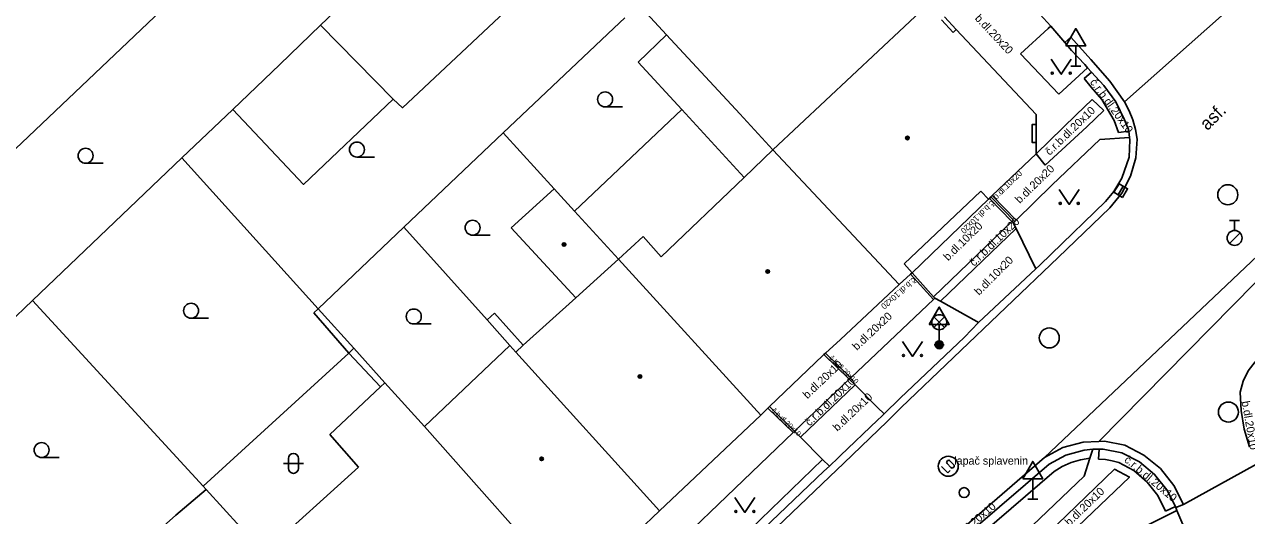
# Model space of a CAD drawing. Extents: x -596229 to -595156, y -1161237 to -1159376.
# Drawn here: x -595941 to -595880, y -1160512 to -1160487.4 of the extents above; entities that cross this region are included whole.
import ezdxf

# ---------------------------------------------------------------- set-up
doc = ezdxf.new("R2010")
doc.units = 0
for name, color, linetype in [('Default', 7, 'Continuous'), ('DOP - kresba z DSPS bez souradnic', 7, 'Continuous'), ('DOP - rozhrani ploch obecne', 7, 'Continuous'), ('Level 27', 7, 'Continuous'), ('Level 28', 7, 'Continuous'), ('Level 33', 7, 'Continuous'), ('Level 34', 7, 'Continuous'), ('Level 36', 7, 'Continuous'), ('Level 39', 7, 'Continuous'), ('silnoproud - povrch.  znaky a  RIS  skut. velikost', 7, 'Continuous'), ('TM - budovy zdene_ betonove - NP', 7, 'Continuous'), ('TM - budovy zdene_ betonove - VP', 7, 'Continuous'), ('TM - chodniky - VP', 7, 'Continuous'), ('TM - komunikace - VP', 7, 'Continuous'), ('TM - letecke snimky - pomocna linie', 7, 'Continuous'), ('TM - popis povrchu', 7, 'Continuous'), ('TM - poznamka', 7, 'Continuous'), ('TM - rozhrani mezi zpev. plochami mezi sebou - VP', 7, 'Continuous'), ('TM - rozhrani ploch obecne - VP', 7, 'Continuous'), ('TM - vstup do budovy - zdene_ betonove', 7, 'Continuous'), ('TM - vstup do budovy - zdene_ betonove  - shora neviditelny', 7, 'Continuous')]:
    doc.layers.add(name, color=color, linetype=linetype)

msp = doc.modelspace()

# ---------------------------------------------------------------- linework, layer by layer
at = {"layer": 'Default'}
for p, q in [((-595894.602, -1160509.467), (-595894.797, -1160509.265)), ((-595895.217, -1160509.552), (-595894.904, -1160509.876)), ((-595894.746, -1160509.606), (-595894.941, -1160509.404)), ((-595894.904, -1160509.876), (-595894.778, -1160509.754))]:
    msp.add_line(p, q, dxfattribs=at)
for points in [[(-595894.941, -1160509.404), (-595894.957, -1160509.377), (-595894.962, -1160509.35), (-595894.955, -1160509.313), (-595894.941, -1160509.286), (-595894.912, -1160509.258), (-595894.892, -1160509.25), (-595894.847, -1160509.242), (-595894.823, -1160509.248), (-595894.797, -1160509.265)], [(-595894.746, -1160509.606), (-595894.72, -1160509.623), (-595894.693, -1160509.629), (-595894.656, -1160509.623), (-595894.628, -1160509.609), (-595894.599, -1160509.582), (-595894.59, -1160509.562), (-595894.581, -1160509.517), (-595894.586, -1160509.493), (-595894.602, -1160509.467)]]:
    msp.add_lwpolyline(points, dxfattribs=at)
at = {"layer": 'DOP - kresba z DSPS bez souradnic'}
for points in [[(-595908.19, -1160491.7), (-595905.08, -1160495.09)], [(-595926.37, -1160501.66), (-595926.59, -1160501.87)], [(-595926.59, -1160501.87), (-595924.84, -1160503.88)], [(-595917.55, -1160501.89), (-595917.92, -1160502.22)], [(-595916.12, -1160503.49), (-595917.55, -1160501.89)], [(-595924.84, -1160503.88), (-595923.25, -1160505.57)]]:
    msp.add_lwpolyline(points, dxfattribs=at)
at = {"layer": 'DOP - rozhrani ploch obecne'}
for points in [[(-595952.11, -1160503.74), (-595927.94, -1160480.75)], [(-595911.05, -1160487.11), (-595911.59, -1160487.62)], [(-595928.29, -1160489.44), (-595926.25, -1160487.48)], [(-595911.59, -1160487.62), (-595917.12, -1160492.87)], [(-595908.96, -1160487.96), (-595910.37, -1160489.32)], [(-595930.64, -1160491.69), (-595928.29, -1160489.44)], [(-595910.37, -1160489.32), (-595908.19, -1160491.7)], [(-595933.18, -1160494.11), (-595930.64, -1160491.69)], [(-595908.19, -1160491.7), (-595913.56, -1160496.78)], [(-595922.08, -1160497.58), (-595917.12, -1160492.87)], [(-595917.12, -1160492.87), (-595914.57, -1160495.67)], [(-595933.18, -1160494.11), (-595940.65, -1160501.25)], [(-595926.37, -1160501.66), (-595933.18, -1160494.11)], [(-595926.37, -1160501.66), (-595922.08, -1160497.58)], [(-595922.08, -1160497.58), (-595917.92, -1160502.22)], [(-595947.96, -1160508.25), (-595940.65, -1160501.25)], [(-595940.65, -1160501.25), (-595932.12, -1160510.54)], [(-595924.59, -1160503.64), (-595926.37, -1160501.66)], [(-595917.92, -1160502.22), (-595916.79, -1160503.5)], [(-595924.84, -1160503.88), (-595924.59, -1160503.64)], [(-595924.59, -1160503.64), (-595923.03, -1160505.36)], [(-595932.12, -1160510.54), (-595924.84, -1160503.88)], [(-595932.12, -1160510.54), (-595931.96, -1160510.71)]]:
    msp.add_lwpolyline(points, dxfattribs=at)
at = {"layer": 'Level 27'}
msp.add_line((-595886.389, -1160495.964), (-595886.131, -1160495.536), dxfattribs=at)
msp.add_lwpolyline([(-595886.174, -1160496.093), (-595885.917, -1160495.664), (-595886.346, -1160495.407), (-595886.603, -1160495.836)], close=True, dxfattribs=at)
for centre in [(-595880.91, -1160495.96), (-595889.83, -1160503.12), (-595880.88, -1160506.83), (-595894.88, -1160509.54)]:
    msp.add_circle(centre, 0.5, dxfattribs=at)
at = {"layer": 'Level 28'}
for p, q in [((-595880.82, -1160497.245), (-595880.32, -1160497.245)), ((-595880.57, -1160497.745), (-595880.57, -1160497.245)), ((-595880.828, -1160498.392), (-595880.298, -1160497.862))]:
    msp.add_line(p, q, dxfattribs=at)
for centre, radius in [((-595880.57, -1160498.12), 0.375), ((-595894.09, -1160510.86), 0.25)]:
    msp.add_circle(centre, radius, dxfattribs=at)
at = {"layer": 'Level 33'}
for p, q in [((-595895.595, -1160502.6), (-595895.065, -1160502.07)), ((-595895.595, -1160502.07), (-595895.065, -1160502.6)), ((-595895.33, -1160502.71), (-595895.33, -1160503.46))]:
    msp.add_line(p, q, dxfattribs=at)
for centre, radius in [((-595895.33, -1160502.335), 0.375), ((-595895.33, -1160503.46), 0.2), ((-595895.33, -1160503.46), 0.145), ((-595895.33, -1160503.46), 0.0876)]:
    msp.add_circle(centre, radius, dxfattribs=at)
at = {"layer": 'Level 34'}
for p, q in [((-595888.51, -1160488.512), (-595888.51, -1160489.53)), ((-595888.76, -1160489.53), (-595888.26, -1160489.53)), ((-595895.33, -1160502.442), (-595895.33, -1160503.46)), ((-595895.58, -1160503.46), (-595895.08, -1160503.46)), ((-595890.66, -1160510.162), (-595890.66, -1160511.18)), ((-595890.91, -1160511.18), (-595890.41, -1160511.18))]:
    msp.add_line(p, q, dxfattribs=at)
for points in [[(-595889.01, -1160488.512), (-595888.01, -1160488.512), (-595888.51, -1160487.646)], [(-595895.83, -1160502.442), (-595894.83, -1160502.442), (-595895.33, -1160501.576)], [(-595891.16, -1160510.162), (-595890.16, -1160510.162), (-595890.66, -1160509.296)]]:
    msp.add_lwpolyline(points, close=True, dxfattribs=at)
at = {"layer": 'Level 36'}
for p, q in [((-595912.03, -1160491.565), (-595911.155, -1160491.565)), ((-595937.99, -1160494.385), (-595937.115, -1160494.385)), ((-595924.43, -1160494.075), (-595923.555, -1160494.075)), ((-595918.65, -1160497.985), (-595917.775, -1160497.985)), ((-595932.72, -1160502.135), (-595931.845, -1160502.135)), ((-595921.59, -1160502.425), (-595920.715, -1160502.425)), ((-595940.19, -1160509.105), (-595939.315, -1160509.105)), ((-595927.856, -1160509.146), (-595927.856, -1160509.646)), ((-595927.356, -1160509.146), (-595927.356, -1160509.646)), ((-595928.106, -1160509.396), (-595927.106, -1160509.396))]:
    msp.add_line(p, q, dxfattribs=at)
for points in [[(-595889.73, -1160489.18), (-595889.23, -1160489.93), (-595888.73, -1160489.18)], [(-595889.33, -1160495.69), (-595888.83, -1160496.44), (-595888.33, -1160495.69)], [(-595897.17, -1160503.3), (-595896.67, -1160504.05), (-595896.17, -1160503.3)], [(-595905.54, -1160511.1), (-595905.04, -1160511.85), (-595904.54, -1160511.1)]]:
    msp.add_lwpolyline(points, dxfattribs=at)
for centre, radius in [((-595889.68, -1160489.88), 0.05), ((-595888.781, -1160489.88), 0.05), ((-595912.03, -1160491.19), 0.375), ((-595924.43, -1160493.7), 0.375), ((-595937.99, -1160494.01), 0.375), ((-595889.28, -1160496.39), 0.05), ((-595888.381, -1160496.39), 0.05), ((-595918.65, -1160497.61), 0.375), ((-595932.72, -1160501.76), 0.375), ((-595921.59, -1160502.05), 0.375), ((-595897.12, -1160504), 0.05), ((-595896.221, -1160504), 0.05), ((-595940.19, -1160508.73), 0.375), ((-595905.49, -1160511.8), 0.05), ((-595904.591, -1160511.8), 0.05)]:
    msp.add_circle(centre, radius, dxfattribs=at)
for centre, start, end in [((-595927.606, -1160509.146), 0, 180), ((-595927.606, -1160509.646), 180, 0)]:
    msp.add_arc(centre, 0.25, start, end, dxfattribs=at)
at = {"layer": 'Level 39'}
for centre, radius in [((-595896.92, -1160493.12), 0.09), ((-595896.92, -1160493.12), 0.0398), ((-595914.08, -1160498.45), 0.09), ((-595914.08, -1160498.45), 0.0398), ((-595903.9, -1160499.8), 0.09), ((-595903.9, -1160499.8), 0.0398), ((-595910.29, -1160505.05), 0.09), ((-595910.29, -1160505.05), 0.0398), ((-595915.2, -1160509.17), 0.09), ((-595915.2, -1160509.17), 0.0398)]:
    msp.add_circle(centre, radius, dxfattribs=at)
at = {"layer": 'silnoproud - povrch.  znaky a  RIS  skut. velikost'}
msp.add_lwpolyline([(-595890.48, -1160493.35), (-595890.68, -1160493.35), (-595890.69, -1160492.45), (-595890.49, -1160492.45)], dxfattribs=at)
at = {"layer": 'TM - budovy zdene_ betonove - NP'}
for points in [[(-595894.64, -1160487.84), (-595894.48, -1160487.69)], [(-595892.87, -1160496.18), (-595893.25, -1160495.78)], [(-595896.68, -1160499.87), (-595897.09, -1160499.41)]]:
    msp.add_lwpolyline(points, dxfattribs=at)
at = {"layer": 'TM - budovy zdene_ betonove - VP'}
for points in [[(-595926.25, -1160487.48), (-595923.88, -1160485.21)], [(-595908.96, -1160487.96), (-595910.36, -1160486.45)], [(-595903.64, -1160493.71), (-595895.75, -1160486.31)], [(-595895.06, -1160487.06), (-595894.48, -1160487.69)], [(-595894.48, -1160487.69), (-595890.49, -1160491.95)], [(-595905.3, -1160491.92), (-595908.96, -1160487.96)], [(-595903.64, -1160493.71), (-595905.3, -1160491.92)], [(-595890.49, -1160491.95), (-595890.49, -1160492.45)], [(-595890.49, -1160492.45), (-595890.48, -1160493.35)], [(-595890.48, -1160493.35), (-595890.49, -1160493.92)], [(-595905.08, -1160495.09), (-595903.64, -1160493.71)], [(-595903.64, -1160493.71), (-595897.34, -1160500.45)], [(-595890.49, -1160493.92), (-595892.68, -1160496), (-595892.75, -1160496.07), (-595892.82, -1160496.14), (-595892.87, -1160496.18)], [(-595909.23, -1160499.06), (-595905.08, -1160495.09)], [(-595914.57, -1160495.67), (-595916.72, -1160497.61)], [(-595913.56, -1160496.78), (-595914.57, -1160495.67)], [(-595892.87, -1160496.18), (-595896.68, -1160499.87)], [(-595911.36, -1160499.18), (-595913.56, -1160496.78)], [(-595916.72, -1160497.61), (-595913.5, -1160501.12)], [(-595911.36, -1160499.18), (-595910.13, -1160498.05)], [(-595910.13, -1160498.05), (-595909.23, -1160499.06)], [(-595913.5, -1160501.12), (-595911.36, -1160499.18)], [(-595904.25, -1160506.98), (-595911.36, -1160499.18)], [(-595896.68, -1160499.87), (-595896.76, -1160499.94), (-595897.34, -1160500.45)], [(-595897.34, -1160500.45), (-595900.27, -1160503.2)], [(-595916.12, -1160503.49), (-595913.5, -1160501.12)], [(-595921.06, -1160507.56), (-595916.79, -1160503.5)], [(-595916.79, -1160503.5), (-595916.49, -1160503.83)], [(-595916.49, -1160503.83), (-595916.12, -1160503.49)], [(-595916.49, -1160503.83), (-595909.31, -1160511.77)], [(-595901.14, -1160504), (-595903.82, -1160506.56)], [(-595925.79, -1160507.95), (-595923.25, -1160505.57)], [(-595923.25, -1160505.57), (-595923.03, -1160505.36)], [(-595923.03, -1160505.36), (-595921.06, -1160507.56)], [(-595903.89, -1160506.63), (-595904.25, -1160506.98)], [(-595903.82, -1160506.56), (-595903.89, -1160506.63)], [(-595904.25, -1160506.98), (-595909.31, -1160511.77)], [(-595924.36, -1160509.59), (-595925.79, -1160507.95)], [(-595921.06, -1160507.56), (-595913.65, -1160515.93)], [(-595929.07, -1160513.86), (-595924.36, -1160509.59)], [(-595933.49, -1160511.99), (-595931.96, -1160510.71)], [(-595931.96, -1160510.71), (-595930.26, -1160512.57)], [(-595912.56, -1160514.88), (-595909.31, -1160511.77)]]:
    msp.add_lwpolyline(points, dxfattribs=at)
at = {"layer": 'TM - chodniky - VP'}
for points in [[(-595891.27, -1160488.91), (-595889.89, -1160487.64)], [(-595889.89, -1160487.64), (-595889.75, -1160487.53)], [(-595889.36, -1160490.93), (-595891.27, -1160488.91)], [(-595887.92, -1160489.61), (-595889.36, -1160490.93)], [(-595889.69, -1160495.47), (-595887.31, -1160493.2)], [(-595887.31, -1160493.2), (-595885.82, -1160493.1)], [(-595891.63, -1160497.37), (-595891.56, -1160497.3), (-595891.49, -1160497.23), (-595889.69, -1160495.47)], [(-595890.5, -1160499.66), (-595891.49, -1160497.65), (-595891.63, -1160497.37)], [(-595895.91, -1160501.49), (-595895.62, -1160501.2), (-595895.55, -1160501.13)], [(-595895.55, -1160501.13), (-595895.27, -1160501.28), (-595893.46, -1160502.3)], [(-595899.75, -1160505.11), (-595895.91, -1160501.49)], [(-595893.46, -1160502.3), (-595893.37, -1160502.35)], [(-595899.75, -1160505.11), (-595899.83, -1160505.18)], [(-595899.83, -1160505.18), (-595899.53, -1160505.47)], [(-595899.53, -1160505.47), (-595898.41, -1160506.61)], [(-595898.41, -1160506.61), (-595898.09, -1160506.92)], [(-595902.63, -1160507.86), (-595911.34, -1160516.23)], [(-595902.56, -1160507.79), (-595902.63, -1160507.86)], [(-595902.27, -1160508.09), (-595902.56, -1160507.79)], [(-595901.16, -1160509.21), (-595902.27, -1160508.09)], [(-595900.82, -1160509.54), (-595901.16, -1160509.21)], [(-595887.8, -1160509.14), (-595888.08, -1160510.03), (-595899.56, -1160521.01)], [(-595887.65, -1160508.69), (-595887.8, -1160509.14)], [(-595884.98, -1160512.82), (-595885.09, -1160512.57), (-595883.45, -1160511.75)]]:
    msp.add_lwpolyline(points, dxfattribs=at)
at = {"layer": 'TM - komunikace - VP'}
for points in [[(-595890.48, -1160486.73), (-595889.75, -1160487.53)], [(-595889.75, -1160487.53), (-595889.06, -1160488.34), (-595888.72, -1160488.74)], [(-595888.72, -1160488.74), (-595888.06, -1160489.45)], [(-595888.06, -1160489.45), (-595887.92, -1160489.61), (-595887.72, -1160489.82), (-595887.1, -1160490.49)], [(-595887.1, -1160490.49), (-595886.51, -1160491.31)], [(-595886.51, -1160491.31), (-595886.07, -1160492.21)], [(-595886.07, -1160492.21), (-595885.87, -1160492.7)], [(-595885.87, -1160492.7), (-595885.86, -1160492.78), (-595885.82, -1160493.1), (-595885.81, -1160493.22)], [(-595885.81, -1160493.22), (-595885.84, -1160494.08)], [(-595885.84, -1160494.08), (-595886.2, -1160495.13)], [(-595886.2, -1160495.13), (-595886.61, -1160495.79)], [(-595886.61, -1160495.79), (-595887.02, -1160496.3)], [(-595887.02, -1160496.3), (-595889.73, -1160498.93)], [(-595890.3, -1160499.48), (-595890.5, -1160499.66), (-595893.37, -1160502.35)], [(-595889.73, -1160498.93), (-595890.3, -1160499.48)], [(-595893.37, -1160502.35), (-595894.07, -1160503.09)], [(-595894.07, -1160503.09), (-595897.29, -1160506.14)], [(-595897.29, -1160506.14), (-595898.09, -1160506.92)], [(-595898.09, -1160506.92), (-595898.2, -1160507.03), (-595898.42, -1160507.24), (-595900.27, -1160509.01), (-595900.37, -1160509.11), (-595900.82, -1160509.54)], [(-595889.84, -1160509.43), (-595889, -1160508.98), (-595888.09, -1160508.73)], [(-595888.09, -1160508.73), (-595887.65, -1160508.69)], [(-595887.65, -1160508.69), (-595887.34, -1160508.68)], [(-595887.34, -1160508.68), (-595887.14, -1160508.69), (-595886.21, -1160508.87)], [(-595886.21, -1160508.87), (-595885.33, -1160509.32), (-595884.57, -1160509.95), (-595883.96, -1160510.72), (-595883.53, -1160511.55)], [(-595900.82, -1160509.54), (-595901.09, -1160509.79), (-595905.59, -1160514.09)], [(-595901.05, -1160519.44), (-595900.49, -1160518.91), (-595897.17, -1160515.74), (-595889.84, -1160509.43)], [(-595883.53, -1160511.55), (-595883.51, -1160511.6)], [(-595883.51, -1160511.6), (-595883.45, -1160511.75)], [(-595883.45, -1160511.75), (-595883.4, -1160511.87)], [(-595873.76, -1160534.31), (-595883.4, -1160511.87)]]:
    msp.add_lwpolyline(points, dxfattribs=at)
at = {"layer": 'TM - letecke snimky - pomocna linie'}
for points in [[(-595922.62, -1160491.18), (-595922.16, -1160491.61), (-595915.18, -1160485.04)], [(-595922.62, -1160491.18), (-595926.25, -1160487.48)], [(-595922.62, -1160491.18), (-595927.11, -1160495.44), (-595930.64, -1160491.69)], [(-595933.49, -1160511.99), (-595935.8, -1160514.05), (-595933.4, -1160516.61), (-595935.04, -1160518.32)]]:
    msp.add_lwpolyline(points, dxfattribs=at)
at = {"layer": 'TM - rozhrani mezi zpev. plochami mezi sebou - VP'}
for points in [[(-595886.07, -1160491.32), (-595880.35, -1160486.21)], [(-595889.06, -1160488.34), (-595888.76, -1160488.07), (-595887.76, -1160489.19), (-595886.81, -1160490.28), (-595886.07, -1160491.32)], [(-595887.72, -1160489.82), (-595888.08, -1160490.15)], [(-595888.08, -1160490.15), (-595887.73, -1160490.58)], [(-595887.73, -1160490.58), (-595887.2, -1160491.2)], [(-595887.68, -1160491.19), (-595888.49, -1160491.96)], [(-595887.11, -1160491.74), (-595887.68, -1160491.19)], [(-595887.2, -1160491.2), (-595886.59, -1160492.24)], [(-595886.07, -1160491.32), (-595885.84, -1160491.76), (-595885.66, -1160492.22), (-595885.53, -1160492.69), (-595885.44, -1160493.18)], [(-595888.49, -1160491.96), (-595890.49, -1160493.92)], [(-595887.95, -1160492.57), (-595887.11, -1160491.74)], [(-595890.03, -1160494.48), (-595887.95, -1160492.57)], [(-595886.59, -1160492.24), (-595886.38, -1160492.85)], [(-595886.38, -1160492.85), (-595885.86, -1160492.78)], [(-595890.07, -1160509.1), (-595873.14, -1160493.07)], [(-595885.44, -1160493.18), (-595885.51, -1160494.12), (-595885.77, -1160495.03), (-595886.2, -1160495.88), (-595886.8, -1160496.61)], [(-595890.49, -1160493.92), (-595890.03, -1160494.48)], [(-595873.98, -1160494.71), (-595887.35, -1160508.3)], [(-595891.7, -1160497.29), (-595892.82, -1160496.14)], [(-595891.56, -1160497.3), (-595892.75, -1160496.07)], [(-595891.49, -1160497.23), (-595892.68, -1160496)], [(-595886.8, -1160496.61), (-595889.38, -1160499.1), (-595897.23, -1160506.61), (-595897.93, -1160507.31), (-595900.1, -1160509.39), (-595900.82, -1160510.07), (-595905.32, -1160514.37), (-595919.26, -1160527.75), (-595921.73, -1160530.12), (-595922.46, -1160530.8), (-595924.35, -1160532.6), (-595925.07, -1160533.3), (-595932.79, -1160540.65)], [(-595895.62, -1160501.06), (-595891.7, -1160497.29)], [(-595895.27, -1160501.28), (-595891.49, -1160497.65)], [(-595891.7, -1160497.29), (-595891.63, -1160497.37)], [(-595895.62, -1160501.2), (-595896.76, -1160499.94)], [(-595895.62, -1160501.06), (-595896.68, -1160499.87)], [(-595895.62, -1160501.06), (-595895.55, -1160501.13)], [(-595899.83, -1160505.18), (-595901.09, -1160503.95)], [(-595901.02, -1160503.88), (-595899.75, -1160505.11)], [(-595880.3, -1160505.83), (-595880.15, -1160505.28), (-595879.89, -1160504.77), (-595879.54, -1160504.32), (-595879.1, -1160503.96)], [(-595902.56, -1160507.79), (-595899.83, -1160505.18)], [(-595902.27, -1160508.09), (-595899.53, -1160505.47)], [(-595880.3, -1160505.83), (-595880.25, -1160506.76), (-595880.09, -1160507.68), (-595879.83, -1160508.57)], [(-595902.63, -1160507.86), (-595903.89, -1160506.63)], [(-595902.56, -1160507.79), (-595903.82, -1160506.56)], [(-595890.07, -1160509.1), (-595889.15, -1160508.6), (-595888.13, -1160508.33), (-595887.35, -1160508.3)], [(-595887.35, -1160508.3), (-595887.08, -1160508.29), (-595886.05, -1160508.49)], [(-595886.05, -1160508.49), (-595885.11, -1160508.98), (-595884.28, -1160509.66), (-595883.61, -1160510.5), (-595883.13, -1160511.45)], [(-595927.81, -1160544.51), (-595926.09, -1160542.89), (-595925.36, -1160542.18), (-595923.19, -1160540.11), (-595922.47, -1160539.41), (-595917.7, -1160534.86), (-595914.81, -1160532.06), (-595911.15, -1160528.59), (-595910.42, -1160527.91), (-595908.26, -1160525.84), (-595907.54, -1160525.15), (-595904.13, -1160521.86), (-595900.74, -1160518.61), (-595897.41, -1160515.47), (-595890.07, -1160509.1)], [(-595887.34, -1160508.68), (-595887.37, -1160509.19)], [(-595887.37, -1160509.19), (-595887.02, -1160509.21), (-595886.69, -1160509.27), (-595886.36, -1160509.35)], [(-595891.34, -1160514.28), (-595886.57, -1160509.69), (-595885.83, -1160510.08), (-595890.23, -1160514.3)], [(-595886.36, -1160509.35), (-595885.6, -1160509.76), (-595884.94, -1160510.33), (-595884.41, -1160511.01), (-595884.03, -1160511.79)], [(-595883.13, -1160511.45), (-595879.48, -1160509.43)], [(-595883.53, -1160511.55), (-595884.03, -1160511.79)], [(-595883.51, -1160511.6), (-595883.13, -1160511.45)]]:
    msp.add_lwpolyline(points, dxfattribs=at)
at = {"layer": 'TM - rozhrani ploch obecne - VP'}
for points in [[(-595909.95, -1160517.7), (-595901.16, -1160509.21)], [(-595889.59, -1160509.8), (-595889.18, -1160509.55), (-595888.73, -1160509.36), (-595888.27, -1160509.22), (-595887.8, -1160509.14)], [(-595900.73, -1160519.77), (-595900.19, -1160519.24), (-595896.87, -1160516.07), (-595889.59, -1160509.8)]]:
    msp.add_lwpolyline(points, dxfattribs=at)
at = {"layer": 'TM - vstup do budovy - zdene_ betonove'}
msp.add_lwpolyline([(-595901.14, -1160504), (-595901.09, -1160503.95), (-595901.02, -1160503.88), (-595900.27, -1160503.2)], dxfattribs=at)
at = {"layer": 'TM - vstup do budovy - zdene_ betonove  - shora neviditelny'}
for points in [[(-595894.64, -1160487.84), (-595895.21, -1160487.21)], [(-595897.09, -1160499.41), (-595893.25, -1160495.78)]]:
    msp.add_lwpolyline(points, dxfattribs=at)

# ---------------------------------------------------------------- texts
at = {"layer": 'TM - popis povrchu'}
for s, height, rotation, p in [('b.dl.20x20', 0.4, 313.14809, (-595893.58, -1160487.16)), ('č.r.b.dl.20x10', 0.4, 306, (-595887.82, -1160490.33)), ('č.r.b.dl.20x10', 0.4, 44, (-595889.81, -1160494.02)), ('asf.', 0.65, 44.74281, (-595881.93, -1160492.78)), ('b.dl.20x20', 0.4, 44.08387, (-595891.31, -1160496.42)), ('b.dl.10x20', 0.3, 44.39502, (-595892.48, -1160496.22)), ('č.b.dl.10x20', 0.3, 224, (-595892.73, -1160496.22)), ('b.dl.10x20', 0.4, 44.39502, (-595894.89, -1160499.29)), ('č.r.b.dl.10x20', 0.4, 43.98492, (-595893.59, -1160499.57)), ('b.dl.10x20', 0.4, 45.12506, (-595893.34, -1160501.02)), ('č.b.dl.10x20', 0.3, 221, (-595896.64, -1160500.07)), ('b.dl.20x20', 0.4, 43.14809, (-595899.45, -1160503.77)), ('b.dl.20x10', 0.4, 43.60296, (-595901.92, -1160506.19)), ('č.b.dl.20x10', 0.25, 316, (-595900.85, -1160504.15)), ('č.r.b.dl.20x10', 0.4, 44, (-595901.81, -1160507.56)), ('b.dl.20x10', 0.4, 43.60296, (-595900.42, -1160507.82)), ('č.b.dl.20x10', 0.25, 316, (-595903.72, -1160506.77)), ('b.dl.20x10', 0.4, 280, (-595880.22, -1160506.31)), ('č.r.b.dl.20x10', 0.4, 320, (-595886.12, -1160509.28)), ('č.r.b.dl.20x10', 0.4, 44, (-595889.35, -1160513.07)), ('b.dl.20x10', 0.4, 40.76698, (-595894.33, -1160513.22))]:
    msp.add_text(s, height=height, rotation=rotation, dxfattribs=at).set_placement(p)
at = {"layer": 'TM - poznamka'}
msp.add_text('lapač splavenin', height=0.4, dxfattribs=at).set_placement((-595894.58, -1160509.46))

doc.saveas('drawing.dxf')
